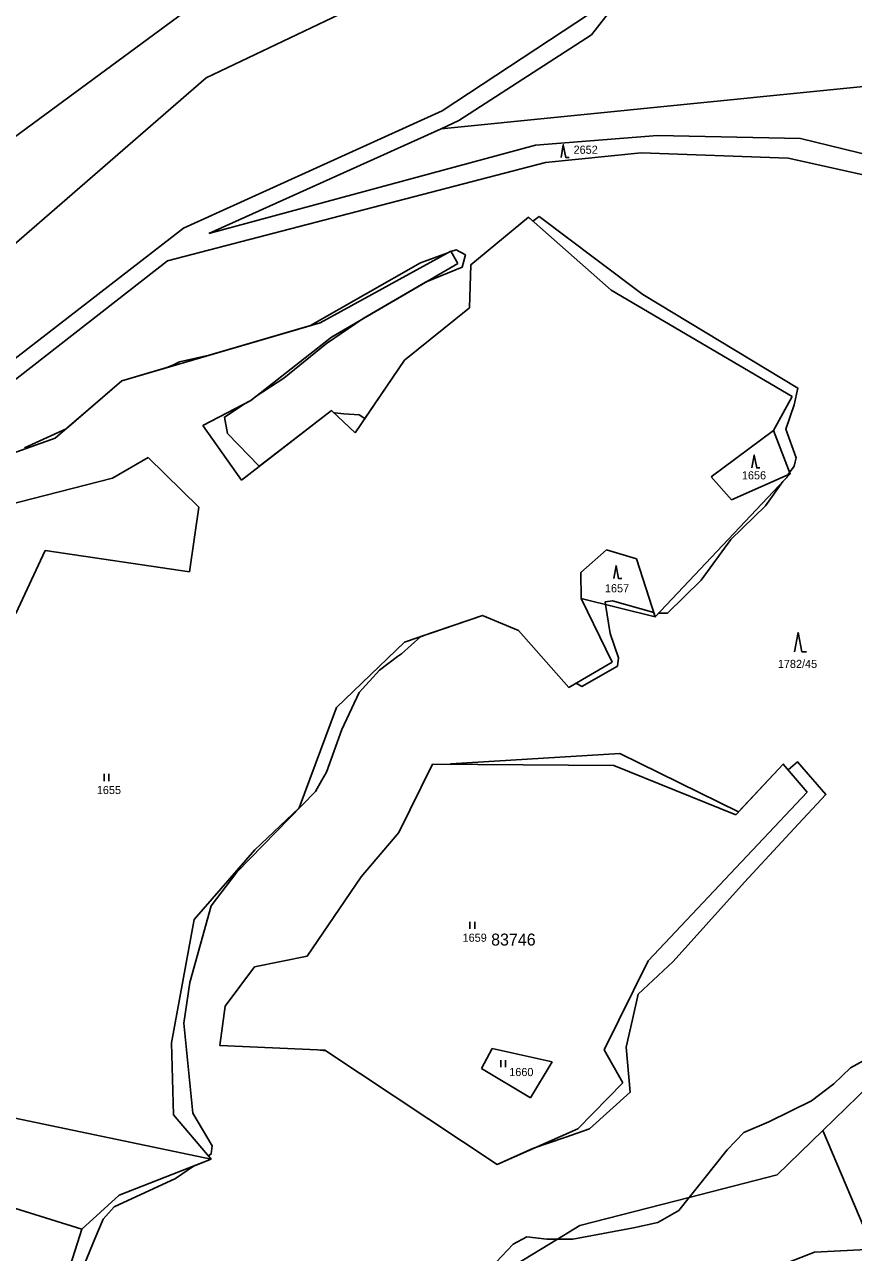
# Model space of a CAD drawing. Extents: x -439246 to -433691, y -1130252 to -1121148.
# Drawn here: x -436946.5 to -436773.3, y -1122348 to -1122091.4 of the extents above; entities that cross this region are included whole.
import ezdxf

# ---------------------------------------------------------------- set-up
doc = ezdxf.new("R2010")
doc.units = 0
for name, color, linetype in [('Vrstva 1', 7, 'Continuous'), ('Vrstva 18', 7, 'Continuous'), ('Vrstva 25', 7, 'Continuous'), ('Vrstva 4', 7, 'Continuous'), ('Vrstva 52', 7, 'Continuous'), ('Vrstva 53', 7, 'Continuous'), ('Vrstva 6', 7, 'Continuous')]:
    doc.layers.add(name, color=color, linetype=linetype)

msp = doc.modelspace()

# ---------------------------------------------------------------- linework, layer by layer
at = {"layer": 'Vrstva 1'}
for points in [[(-436857.39, -1122078.1), (-436908.55, -1122102.5)], [(-437007.02, -1122157.89), (-436904.26, -1122082.16)], [(-436828.01, -1122093.53), (-436821.54, -1122085.15)], [(-436828.44, -1122089.14), (-436859.26, -1122109.39)], [(-436855.73, -1122111.47), (-436828.01, -1122093.53)], [(-436908.55, -1122102.5), (-436991.49, -1122174.45)], [(-436859.26, -1122109.39), (-436913.27, -1122133.91)], [(-436859.47, -1122113.16), (-436855.73, -1122111.47)], [(-436907.99, -1122135.04), (-436859.47, -1122113.16)], [(-436814.27, -1122114.56), (-436839.74, -1122116.59)], [(-436784.36, -1122115.2), (-436814.27, -1122114.56)], [(-436766.1, -1122119.69), (-436784.36, -1122115.2)], [(-436839.74, -1122116.59), (-436907.99, -1122135.04)], [(-436916.65, -1122140.79), (-436837.62, -1122120.22)], [(-436837.62, -1122120.22), (-436817.63, -1122118.2)], [(-436817.63, -1122118.2), (-436786.96, -1122119.31)], [(-436786.96, -1122119.31), (-436766.53, -1122123.81)], [(-436841.2, -1122131.67), (-436853.25, -1122141.58)], [(-436823.95, -1122146.93), (-436841.2, -1122131.67)], [(-436913.27, -1122133.91), (-436959.29, -1122169.54)], [(-436958.91, -1122173.75), (-436916.65, -1122140.79)], [(-436857.46, -1122138.76), (-436884.76, -1122153.69)], [(-436855.97, -1122141.31), (-436857.46, -1122138.76)], [(-436882.38, -1122156.71), (-436855.97, -1122141.31)], [(-436853.25, -1122141.58), (-436853.51, -1122150.58)], [(-436786.09, -1122169.13), (-436823.95, -1122146.93)], [(-436853.51, -1122150.58), (-436867.14, -1122161.55)], [(-436884.76, -1122153.69), (-436926.18, -1122165.84)], [(-436899.24, -1122169.97), (-436882.38, -1122156.71)], [(-436867.14, -1122161.55), (-436877.43, -1122176.73)], [(-436926.18, -1122165.84), (-436940.11, -1122177.84)], [(-436789.99, -1122176.2), (-436786.09, -1122169.13)], [(-436909.24, -1122175.2), (-436899.24, -1122169.97)], [(-436882.38, -1122172.05), (-436901.2, -1122186.61)], [(-436877.43, -1122176.73), (-436882.38, -1122172.05)], [(-436901.2, -1122186.61), (-436909.24, -1122175.2)], [(-436789.99, -1122176.2), (-436803.03, -1122185.89)], [(-436786.55, -1122185.3), (-436789.99, -1122176.2)], [(-436940.11, -1122177.84), (-436964.42, -1122186.48)], [(-436928.09, -1122186.17), (-436920.66, -1122181.84)], [(-436920.66, -1122181.84), (-436910.07, -1122192.25)], [(-436975.48, -1122198.3), (-436928.09, -1122186.17)], [(-436786.55, -1122185.3), (-436814.71, -1122215.16)], [(-436803.03, -1122185.89), (-436798.76, -1122190.73)], [(-436798.76, -1122190.73), (-436786.55, -1122185.3)], [(-436910.07, -1122192.25), (-436912.05, -1122205.75)], [(-436942.16, -1122201.33), (-436948.31, -1122214.46)], [(-436912.05, -1122205.75), (-436942.16, -1122201.33)], [(-436830.26, -1122205.89), (-436824.88, -1122201.14)], [(-436824.88, -1122201.14), (-436818.64, -1122203.04)], [(-436818.64, -1122203.04), (-436814.71, -1122215.16)], [(-436830.21, -1122211.32), (-436830.26, -1122205.89)], [(-436823.75, -1122224.66), (-436830.21, -1122211.32)], [(-436814.71, -1122215.16), (-436830.21, -1122211.32)], [(-436867.11, -1122220.44), (-436850.8, -1122214.85)], [(-436850.8, -1122214.85), (-436843.29, -1122217.99)], [(-436843.29, -1122217.99), (-436832.76, -1122229.91)], [(-436881.31, -1122234.12), (-436867.11, -1122220.44)], [(-436832.76, -1122229.91), (-436823.75, -1122224.66)], [(-436889.13, -1122255.09), (-436881.31, -1122234.12)], [(-436868.3, -1122260.23), (-436861.25, -1122245.96)], [(-436861.25, -1122245.96), (-436823.39, -1122246.22)], [(-436823.39, -1122246.22), (-436797.86, -1122256.51)], [(-436797.86, -1122256.51), (-436787.97, -1122245.92)], [(-436787.97, -1122245.92), (-436783, -1122251.78)], [(-436783, -1122251.78), (-436816.22, -1122287.02)], [(-436898.41, -1122263.84), (-436889.13, -1122255.09)], [(-436876.18, -1122269.51), (-436868.3, -1122260.23)], [(-436911.06, -1122278.43), (-436898.41, -1122263.84)], [(-436887.43, -1122286.06), (-436876.18, -1122269.51)], [(-436915.76, -1122304.18), (-436911.06, -1122278.43)], [(-436898.42, -1122288.28), (-436887.43, -1122286.06)], [(-436816.22, -1122287.02), (-436825.4, -1122305.64)], [(-436904.56, -1122296.53), (-436898.42, -1122288.28)], [(-436905.69, -1122304.75), (-436904.56, -1122296.53)], [(-436915.36, -1122319.19), (-436915.76, -1122304.18)], [(-436883.77, -1122305.71), (-436905.69, -1122304.75)], [(-436848.78, -1122305.35), (-436851.03, -1122309.51)], [(-436836.24, -1122308.16), (-436848.78, -1122305.35)], [(-436847.75, -1122329.6), (-436883.77, -1122305.71)], [(-436825.4, -1122305.64), (-436821.5, -1122312.54)], [(-436851.03, -1122309.51), (-436840.75, -1122315.67)], [(-436840.75, -1122315.67), (-436836.24, -1122308.16)], [(-436821.5, -1122312.54), (-436830.92, -1122322.13)], [(-436954.88, -1122318.6), (-436907.51, -1122328.48)], [(-436907.51, -1122328.48), (-436915.36, -1122319.19)], [(-436830.92, -1122322.13), (-436847.75, -1122329.6)], [(-436926.7, -1122336.01), (-436907.51, -1122328.48)], [(-436934.56, -1122343.12), (-436926.7, -1122336.01)], [(-436948.6, -1122338.75), (-436934.56, -1122343.12)], [(-436934.56, -1122343.12), (-436937.84, -1122353.65)], [(-436781.42, -1122347.9), (-436798.21, -1122354.44)], [(-436769.16, -1122347.27), (-436781.42, -1122347.9)]]:
    msp.add_lwpolyline(points, dxfattribs=at)
at = {"layer": 'Vrstva 25'}
for p, q in [((-436929.87, -1122249.5), (-436929.87, -1122248)), ((-436928.87, -1122249.5), (-436928.87, -1122248)), ((-436853.44, -1122280.36), (-436853.44, -1122278.86)), ((-436852.44, -1122280.36), (-436852.44, -1122278.86)), ((-436847, -1122309.28), (-436847, -1122307.78)), ((-436846, -1122309.28), (-436846, -1122307.78))]:
    msp.add_line(p, q, dxfattribs=at)
for points in [[(-436834.4, -1122119.2), (-436833.93, -1122116.52), (-436833.39, -1122119.2), (-436832.72, -1122119.2)], [(-436794.52, -1122184.05), (-436794.05, -1122181.37), (-436793.51, -1122184.05), (-436792.84, -1122184.05)], [(-436823.38, -1122207.18), (-436822.91, -1122204.5), (-436822.37, -1122207.18), (-436821.7, -1122207.18)], [(-436785.59, -1122222.46), (-436784.89, -1122218.46), (-436784.09, -1122222.46), (-436783.09, -1122222.46)]]:
    msp.add_lwpolyline(points, dxfattribs=at)
at = {"layer": 'Vrstva 4'}
for points in [[(-436771.13, -1122307.88), (-436773.91, -1122309.39)], [(-436773.91, -1122309.39), (-436777.39, -1122312.74)], [(-436777.39, -1122312.74), (-436782.05, -1122316.31)], [(-436782.05, -1122316.31), (-436790.98, -1122320.72)], [(-436790.98, -1122320.72), (-436796.24, -1122322.94)], [(-436796.24, -1122322.94), (-436799.72, -1122326.53)], [(-436799.72, -1122326.53), (-436804.56, -1122332.7)], [(-436804.56, -1122332.7), (-436807.6, -1122336.48)], [(-436807.6, -1122336.48), (-436809.79, -1122339.19)], [(-436809.79, -1122339.19), (-436814.17, -1122341.74)], [(-436819.28, -1122342.82), (-436831.96, -1122345.2)], [(-436814.17, -1122341.74), (-436819.28, -1122342.82)], [(-436844.44, -1122346.27), (-436847.95, -1122350.01)], [(-436841.58, -1122344.74), (-436844.44, -1122346.27)], [(-436837.34, -1122345.2), (-436841.58, -1122344.74)], [(-436835.16, -1122345.2), (-436837.34, -1122345.2)], [(-436831.96, -1122345.2), (-436835.16, -1122345.2)]]:
    msp.add_lwpolyline(points, dxfattribs=at)
at = {"layer": 'Vrstva 52'}
for points in [[(-437233.37, -1122353.36), (-437234.68, -1122353.42), (-437226.7, -1122344.85), (-437215.72, -1122338.73), (-437191.16, -1122312.15), (-437126.88, -1122257.54), (-437007.02, -1122157.89), (-436904.26, -1122082.16)], [(-436838.99, -1122131.49), (-436840.28, -1122132.48), (-436841.2, -1122131.67), (-436853.25, -1122141.58), (-436853.51, -1122150.58), (-436867.14, -1122161.55), (-436875.37, -1122173.69), (-436876.57, -1122172.98), (-436879.8, -1122172.72), (-436881.69, -1122172.56), (-436881.79, -1122172.61), (-436882.38, -1122172.05), (-436897, -1122183.36), (-436897.47, -1122183.65), (-436904.08, -1122176.82), (-436904.72, -1122173.41), (-436900.37, -1122170.56), (-436899.24, -1122169.97), (-436898.1, -1122169.08), (-436892.35, -1122165.31), (-436883.39, -1122158.06), (-436875.74, -1122152.84), (-436862.75, -1122145.26), (-436855.03, -1122142.06), (-436854.39, -1122139.5), (-436856.31, -1122138.44), (-436857.41, -1122138.84), (-436857.46, -1122138.76), (-436858.05, -1122139.08), (-436863.77, -1122141.21), (-436886.72, -1122154.26), (-436907.92, -1122160.48), (-436914.1, -1122161.89), (-436915.41, -1122162.48), (-436916.76, -1122163.08), (-436926.18, -1122165.84), (-436937.79, -1122175.84), (-436946.52, -1122179.81)], [(-436876.57, -1122230.99), (-436872.3, -1122226.3), (-436868.54, -1122223.48), (-436867.72, -1122222.87), (-436863.7, -1122219.27), (-436850.8, -1122214.85), (-436843.29, -1122217.99), (-436832.76, -1122229.91), (-436831.26, -1122229.03), (-436830.08, -1122229.71), (-436822.61, -1122225.44), (-436822.4, -1122223.74), (-436824.11, -1122218.62), (-436825.08, -1122212.59), (-436825.17, -1122212.01), (-436823.68, -1122211.8), (-436815, -1122214.28), (-436814.71, -1122215.16), (-436813.95, -1122214.36), (-436812.17, -1122214.36), (-436805.13, -1122207.53), (-436798.94, -1122199), (-436791.69, -1122191.96), (-436788.06, -1122186.9), (-436786.55, -1122185.3), (-436787.05, -1122185.51), (-436786.89, -1122185.27), (-436786.79, -1122185.13), (-436786.67, -1122184.97), (-436785.72, -1122183.65), (-436785.5, -1122182.75), (-436785.3, -1122181.94), (-436787.43, -1122175.97), (-436785.72, -1122170.85), (-436784.94, -1122167.36), (-436817.28, -1122147.82), (-436826.87, -1122140.6), (-436838.99, -1122131.49)], [(-436933.93, -1122350.2), (-436931.81, -1122345.14), (-436930.1, -1122341.03), (-436927.75, -1122338.47), (-436914.95, -1122332.5), (-436911.21, -1122329.93), (-436907.51, -1122328.48), (-436908.09, -1122327.79), (-436907.49, -1122327.38), (-436907.28, -1122325.67), (-436911.33, -1122318.85), (-436913.25, -1122300.08), (-436911.97, -1122291.55), (-436907.49, -1122275.56), (-436902.16, -1122268.52), (-436885.74, -1122251.67), (-436884.35, -1122249.27), (-436883.39, -1122247.62), (-436880.19, -1122238.67), (-436876.57, -1122230.99)], [(-436822.09, -1122243.75), (-436857.46, -1122245.88), (-436857.52, -1122245.99), (-436861.25, -1122245.96), (-436868.3, -1122260.23), (-436876.18, -1122269.51), (-436887.43, -1122286.06), (-436898.42, -1122288.28), (-436904.56, -1122296.53), (-436905.69, -1122304.75), (-436885.28, -1122305.64), (-436883.52, -1122305.87), (-436847.75, -1122329.6), (-436840.15, -1122326.22), (-436833.61, -1122323.94), (-436828.48, -1122322.16), (-436819.96, -1122314.49), (-436820.81, -1122305.11), (-436819.48, -1122299.33)], [(-436819.48, -1122299.33), (-436818.26, -1122294.03), (-436811.01, -1122287.21), (-436796.1, -1122270.59), (-436785.67, -1122259.39), (-436779.05, -1122252.27), (-436785.02, -1122245.45), (-436786.92, -1122247.15), (-436787.97, -1122245.92), (-436797.32, -1122255.92), (-436822.09, -1122243.75)]]:
    msp.add_lwpolyline(points, dxfattribs=at)
at = {"layer": 'Vrstva 6'}
for points in [[(-436755.28, -1122102.74), (-436859.47, -1122113.16)], [(-436779.72, -1122322.5), (-436760.22, -1122303.57)], [(-436789.28, -1122331.77), (-436779.72, -1122322.5)], [(-436779.72, -1122322.5), (-436769.16, -1122347.27)], [(-436807.6, -1122336.48), (-436789.28, -1122331.77)], [(-436830.49, -1122342.36), (-436807.6, -1122336.48)], [(-436835.16, -1122345.2), (-436830.49, -1122342.36)], [(-436861.23, -1122361.07), (-436835.16, -1122345.2)]]:
    msp.add_lwpolyline(points, dxfattribs=at)

# ---------------------------------------------------------------- texts
at = {"layer": 'Vrstva 18'}
for s, p in [('2652', (-436831.79, -1122118.4)), ('1656', (-436796.62, -1122186.44)), ('1657', (-436825.24, -1122210.04)), ('1782/45', (-436789.11, -1122225.85)), ('1655', (-436931.4, -1122252.2)), ('1659', (-436854.98, -1122283.06)), ('1660', (-436845.23, -1122311.13))]:
    msp.add_text(s, height=1.7, dxfattribs=at).set_placement(p)
at = {"layer": 'Vrstva 53'}
msp.add_text('83746', height=2.5, dxfattribs=at).set_placement((-436849.01, -1122283.85))

doc.saveas('drawing.dxf')
